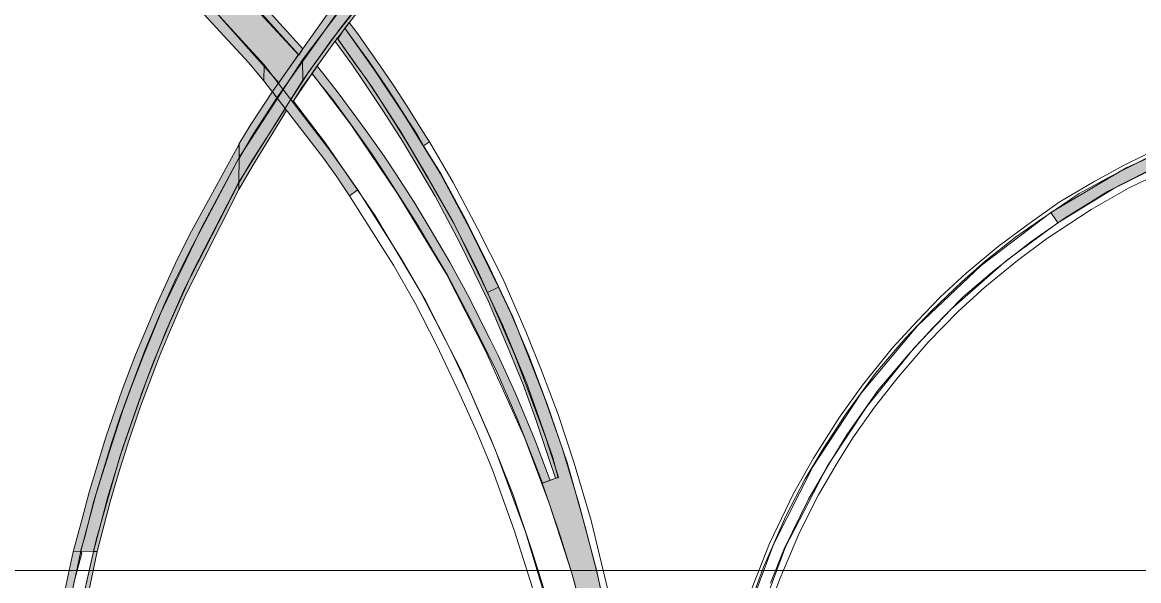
# Model space of a CAD drawing. Extents: x 2363427 to 2368559, y 6957299 to 6980140.
# Drawn here: x 2365594.3 to 2365651.7, y 6957678.5 to 6957707.1 of the extents above; entities that cross this region are included whole.
import ezdxf

# ---------------------------------------------------------------- set-up
doc = ezdxf.new("R2010")
doc.units = 0
doc.header["$LTSCALE"] = 5.6
for name, color, linetype, lineweight in [('11', 7, 'Continuous', 13), ('12', 7, 'Continuous', 13), ('13', 7, 'Continuous', 13), ('48', 7, 'Continuous', 25)]:
    doc.layers.add(name, color=color, linetype=linetype, lineweight=lineweight)

msp = doc.modelspace()

# ---------------------------------------------------------------- hatches: boundary and pattern name
at = {"layer": '11'}
for points in [[(2365610.536, 6957706.299), (2365610.901, 6957706.845), (2365612.452, 6957704.643), (2365613.967, 6957702.373), (2365615.812, 6957699.37), (2365617.326, 6957696.555), (2365618.793, 6957693.552), (2365618.226, 6957693.292), (2365617.681, 6957694.498), (2365616.356, 6957697.099), (2365615.197, 6957699.133), (2365613.73, 6957701.616), (2365612.287, 6957703.839), (2365610.93, 6957705.741)], [(2365625.564, 6957668.086), (2365625.3, 6957670.838), (2365624.894, 6957673.559), (2365624.431, 6957676.338), (2365623.852, 6957678.886), (2365623.243, 6957681.26), (2365622.316, 6957684.56), (2365621.303, 6957687.513), (2365620.347, 6957690.061), (2365619.42, 6957692.233), (2365618.793, 6957693.552), (2365618.226, 6957693.292), (2365619.646, 6957690.041), (2365621.219, 6957685.826), (2365621.873, 6957683.811), (2365621.028, 6957683.501), (2365621.394, 6957682.478), (2365621.994, 6957680.693), (2365622.554, 6957678.88), (2365623.071, 6957677.036), (2365623.547, 6957675.162), (2365623.959, 6957673.325), (2365624.344, 6957671.388), (2365624.721, 6957669.216), (2365624.898, 6957668.029)]]:
    msp.add_hatch(color=256, dxfattribs=at).paths.add_polyline_path(points)
at = {"layer": '12'}
for points in [[(2365647.994, 6957734.656), (2365647.118, 6957734.354), (2365645.591, 6957733.759), (2365643.896, 6957733.099), (2365641.795, 6957732.215), (2365639.761, 6957731.279), (2365638.007, 6957730.44), (2365636.445, 6957729.628), (2365634.502, 6957728.582), (2365633.325, 6957727.906), (2365631.699, 6957726.94), (2365630.521, 6957726.209), (2365628.972, 6957725.209), (2365627.533, 6957724.247), (2365626.961, 6957723.838), (2365626.133, 6957723.249), (2365625.524, 6957722.807), (2365623.952, 6957721.625), (2365623.298, 6957721.117), (2365621.621, 6957719.765), (2365619.368, 6957717.817), (2365617.656, 6957716.21), (2365617.199, 6957715.765), (2365616.447, 6957715.018), (2365615.588, 6957714.137), (2365615.216, 6957713.747), (2365614.031, 6957712.463), (2365613.051, 6957711.356), (2365611.277, 6957709.23), (2365610.279, 6957707.958), (2365607.195, 6957703.592), (2365607.405, 6957703.274), (2365610.65, 6957707.824), (2365611.953, 6957709.481), (2365612.913, 6957710.63), (2365614.052, 6957711.928), (2365614.929, 6957712.897), (2365616.733, 6957714.774), (2365618.421, 6957716.427), (2365619.865, 6957717.766), (2365621.065, 6957718.807), (2365622.2, 6957719.788), (2365623.577, 6957720.872), (2365625.472, 6957722.357), (2365627.01, 6957723.455), (2365628.742, 6957724.655), (2365630.181, 6957725.573), (2365631.426, 6957726.372), (2365633.366, 6957727.525), (2365635.322, 6957728.633), (2365638.148, 6957730.122), (2365640.392, 6957731.212), (2365642.006, 6957731.916), (2365643.781, 6957732.68), (2365645.926, 6957733.529), (2365647.571, 6957734.144), (2365648.07, 6957734.3)], [(2365648.321, 6957733.721), (2365646.192, 6957732.939), (2365644.644, 6957732.324), (2365642.305, 6957731.356), (2365640.707, 6957730.621), (2365639.448, 6957730.063), (2365637.72, 6957729.178), (2365636.202, 6957728.397), (2365634.651, 6957727.556), (2365632.274, 6957726.137), (2365629.979, 6957724.701), (2365628.069, 6957723.398), (2365625.706, 6957721.722), (2365623.552, 6957720.074), (2365621.267, 6957718.142), (2365619.061, 6957716.179), (2365616.902, 6957714.08), (2365614.79, 6957711.844), (2365612.804, 6957709.517), (2365610.182, 6957706.188), (2365609.653, 6957705.452), (2365609.042, 6957704.584), (2365608.121, 6957703.188), (2365608.225, 6957703.061), (2365609.254, 6957704.566), (2365609.476, 6957704.903), (2365610.343, 6957706.097), (2365612.102, 6957708.41), (2365613.713, 6957710.35), (2365614.522, 6957711.258), (2365615.368, 6957712.194), (2365615.853, 6957712.717), (2365616.974, 6957713.886), (2365617.825, 6957714.762), (2365618.864, 6957715.745), (2365620.631, 6957717.381), (2365621.736, 6957718.328), (2365622.674, 6957719.135), (2365624.23, 6957720.353), (2365625.208, 6957721.112), (2365626.11, 6957721.784), (2365626.415, 6957722.009), (2365627.495, 6957722.783), (2365628.128, 6957723.226), (2365628.833, 6957723.708), (2365630.312, 6957724.688), (2365631.151, 6957725.224), (2365632.778, 6957726.225), (2365633.493, 6957726.65), (2365634.794, 6957727.403), (2365636.302, 6957728.227), (2365638.283, 6957729.278), (2365640.963, 6957730.558), (2365643.658, 6957731.747), (2365645.545, 6957732.494), (2365648.382, 6957733.552)], [(2365591.626, 6957720.586), (2365592.066, 6957720.801), (2365593.098, 6957720.119), (2365594.612, 6957719.069), (2365597.555, 6957716.804), (2365599.748, 6957715.001), (2365600.982, 6957713.934), (2365601.824, 6957713.163), (2365602.447, 6957712.562), (2365602.575, 6957712.433), (2365603.536, 6957711.54), (2365608.752, 6957705.787), (2365608.543, 6957705.467), (2365603.523, 6957710.882), (2365602.454, 6957711.943), (2365602.477, 6957711.993), (2365602.454, 6957711.943), (2365602.353, 6957712.033), (2365600.964, 6957713.322), (2365599.702, 6957714.445), (2365597.937, 6957715.98), (2365596.653, 6957716.966), (2365595.346, 6957717.974), (2365593.833, 6957719.074)], [(2365606.736, 6957704.14), (2365605.956, 6957705.084), (2365602.417, 6957708.933), (2365603.15, 6957708.922), (2365606.75, 6957704.961)], [(2365614.61, 6957701.399), (2365614.948, 6957700.803), (2365615.247, 6957701.016), (2365614.912, 6957701.55), (2365614.092, 6957702.856), (2365613.379, 6957703.946), (2365612.721, 6957704.917), (2365612.029, 6957705.888), (2365611.565, 6957706.558), (2365611.128, 6957707.143), (2365610.901, 6957706.845), (2365611.598, 6957705.878), (2365612.137, 6957705.155), (2365612.494, 6957704.615), (2365613.001, 6957703.87), (2365613.433, 6957703.223), (2365613.984, 6957702.359)], [(2365610.41, 6957706.158), (2365611.252, 6957704.993), (2365611.857, 6957704.118), (2365612.893, 6957702.575), (2365613.854, 6957701.054), (2365614.277, 6957700.366), (2365615.532, 6957698.235), (2365616.806, 6957695.828), (2365618.273, 6957692.828), (2365619.348, 6957690.302), (2365620.064, 6957688.571), (2365620.701, 6957686.769), (2365621.358, 6957684.819), (2365621.716, 6957683.765), (2365621.855, 6957683.785), (2365621.557, 6957684.879), (2365620.86, 6957686.868), (2365620.243, 6957688.611), (2365619.009, 6957691.595), (2365617.994, 6957693.783), (2365616.587, 6957696.663), (2365615.154, 6957699.19), (2365614.415, 6957700.451), (2365613.995, 6957701.14), (2365613.368, 6957702.144), (2365612.688, 6957703.223), (2365612.019, 6957704.237), (2365611.457, 6957705.003), (2365610.507, 6957706.331)], [(2365606.736, 6957704.14), (2365609.806, 6957700.185), (2365610.46, 6957699.273), (2365611.133, 6957698.246), (2365611.57, 6957698.555), (2365610.877, 6957699.531), (2365610.103, 6957700.622), (2365606.75, 6957704.961)], [(2365609.214, 6957704.521), (2365609.537, 6957704.981), (2365609.484, 6957704.906), (2365609.561, 6957704.797), (2365609.773, 6957704.54), (2365610.567, 6957703.537), (2365611.995, 6957701.582), (2365612.925, 6957700.273), (2365613.521, 6957699.369), (2365614.464, 6957697.911), (2365615.231, 6957696.631), (2365615.736, 6957695.805), (2365616.291, 6957694.835), (2365617.196, 6957693.179), (2365618.355, 6957690.909), (2365618.775, 6957690.046), (2365619.671, 6957688.102), (2365620.51, 6957686.111), (2365620.7, 6957685.638), (2365621.4, 6957683.781), (2365621.45, 6957683.652), (2365621.557, 6957683.685), (2365621.059, 6957683.506), (2365620.681, 6957684.481), (2365619.726, 6957686.86), (2365618.671, 6957689.307), (2365617.344, 6957691.949), (2365616.189, 6957694.137), (2365614.557, 6957696.882), (2365612.923, 6957699.45), (2365612.286, 6957700.403), (2365611.333, 6957701.752), (2365610.321, 6957703.14)], [(2365605.49, 6957700.19), (2365605.465, 6957700.887), (2365606.048, 6957701.85), (2365607.195, 6957703.593), (2365607.405, 6957703.274), (2365606.175, 6957701.368)], [(2365605.465, 6957698.568), (2365605.465, 6957698.91), (2365606.048, 6957699.911), (2365607.84, 6957702.707), (2365607.898, 6957702.621), (2365606.124, 6957699.708)], [(2365605.476, 6957700.892), (2365603.024, 6957696.434), (2365602.294, 6957694.98), (2365601.225, 6957692.659), (2365600.153, 6957690.087), (2365599.467, 6957688.284), (2365598.635, 6957685.866), (2365597.772, 6957683.049), (2365597.417, 6957681.678), (2365596.948, 6957679.982), (2365597.333, 6957679.992), (2365597.551, 6957680.758), (2365598.02, 6957682.575), (2365598.437, 6957683.956), (2365598.936, 6957685.502), (2365599.502, 6957687.242), (2365599.949, 6957688.457), (2365600.561, 6957690.046), (2365601.601, 6957692.624), (2365602.226, 6957693.988), (2365602.916, 6957695.396), (2365605.478, 6957700.203)], [(2365602.67, 6957693.471), (2365601.698, 6957691.253), (2365600.723, 6957688.779), (2365600.027, 6957686.844), (2365599.346, 6957684.849), (2365598.796, 6957682.943), (2365598.144, 6957680.646), (2365597.992, 6957680), (2365598.185, 6957679.998), (2365598.856, 6957682.55), (2365599.273, 6957683.992), (2365599.756, 6957685.522), (2365600.354, 6957687.293), (2365600.635, 6957688.028), (2365601.38, 6957690.022), (2365601.894, 6957691.254), (2365602.706, 6957693.113), (2365605.465, 6957698.567), (2365605.465, 6957698.909)], [(2365596.948, 6957679.982), (2365596.445, 6957677.589), (2365595.936, 6957674.699), (2365595.368, 6957670.463), (2365595, 6957665.665), (2365594.975, 6957660.89), (2365595.269, 6957656.354), (2365595.579, 6957653.426), (2365595.979, 6957650.767), (2365596.013, 6957650.51), (2365596.404, 6957650.576), (2365595.847, 6957654.362), (2365595.536, 6957657.209), (2365595.373, 6957660.591), (2365595.353, 6957663.944), (2365595.468, 6957666.626), (2365595.71, 6957670.352), (2365596.149, 6957673.861), (2365596.607, 6957676.457), (2365597.001, 6957678.438), (2365597.39, 6957679.91), (2365597.333, 6957679.992)], [(2365597.992, 6957680), (2365597.57, 6957678.11), (2365597.176, 6957676.157), (2365596.745, 6957673.425), (2365596.31, 6957670.292), (2365596.043, 6957666.86), (2365595.947, 6957663.428), (2365596.07, 6957658.974), (2365596.159, 6957656.693), (2365596.523, 6957653.47), (2365596.772, 6957651.995), (2365596.936, 6957651.011), (2365597.023, 6957650.66), (2365597.167, 6957650.703), (2365596.911, 6957652.312), (2365596.62, 6957654.461), (2365596.415, 6957656.502), (2365596.238, 6957658.623), (2365596.133, 6957662.058), (2365596.195, 6957665.062), (2365596.28, 6957667.636), (2365596.511, 6957670.343), (2365596.823, 6957672.646), (2365597.042, 6957674.387), (2365597.377, 6957676.181), (2365597.769, 6957678.027), (2365598.185, 6957679.998)]]:
    msp.add_hatch(color=256, dxfattribs=at).paths.add_polyline_path(points)
at = {"layer": '13'}
for points in [[(2365615.815, 6957712.94), (2365614.042, 6957710.975), (2365612.295, 6957708.908), (2365610.715, 6957706.892), (2365608.741, 6957704.173), (2365608.727, 6957705.226), (2365611.597, 6957709.028), (2365613.179, 6957710.96), (2365615.356, 6957713.37)], [(2365607.504, 6957704.047), (2365608.516, 6957705.492), (2365605.51, 6957708.847), (2365603.53, 6957710.878), (2365603.473, 6957708.593)], [(2365605.465, 6957698.937), (2365605.478, 6957700.204), (2365608.728, 6957705.226), (2365608.741, 6957704.173)], [(2365647.509, 6957696.862), (2365650.396, 6957698.62), (2365653.06, 6957699.957), (2365656.201, 6957701.226), (2365659.312, 6957702.183), (2365662.413, 6957702.865), (2365664.223, 6957703.164), (2365666.054, 6957703.335), (2365672.723, 6957703.879), (2365672.705, 6957704.511), (2365666.003, 6957703.963), (2365663.84, 6957703.727), (2365661.803, 6957703.401), (2365659.426, 6957702.864), (2365655.138, 6957701.507), (2365651.031, 6957699.673), (2365647.159, 6957697.386)], [(2365605.465, 6957698.937), (2365603.104, 6957694.403), (2365601.936, 6957691.777), (2365601.04, 6957689.646), (2365600.459, 6957688.094), (2365599.499, 6957685.335), (2365598.731, 6957682.809), (2365597.999, 6957680.001), (2365597.35, 6957680.014), (2365598.13, 6957682.977), (2365598.94, 6957685.611), (2365599.367, 6957686.903), (2365599.874, 6957688.301), (2365600.658, 6957690.397), (2365601.39, 6957692.108), (2365603.579, 6957696.663), (2365605.478, 6957700.203)]]:
    msp.add_hatch(color=256, dxfattribs=at).paths.add_polyline_path(points)

# ---------------------------------------------------------------- linework, layer by layer
at = {"layer": '11'}
msp.add_lwpolyline([(2365610.536, 6957706.299), (2365610.901, 6957706.845), (2365612.452, 6957704.643), (2365613.967, 6957702.373), (2365615.812, 6957699.37), (2365617.326, 6957696.555), (2365618.793, 6957693.552), (2365618.226, 6957693.292), (2365617.681, 6957694.498), (2365616.356, 6957697.099), (2365615.197, 6957699.133), (2365613.73, 6957701.616), (2365612.287, 6957703.839), (2365610.93, 6957705.741)], close=True, dxfattribs=at)
msp.add_lwpolyline([(2365624.431, 6957676.338), (2365623.852, 6957678.886), (2365623.243, 6957681.26), (2365622.316, 6957684.56), (2365621.303, 6957687.513), (2365620.347, 6957690.061), (2365619.42, 6957692.233), (2365618.793, 6957693.552), (2365618.226, 6957693.292), (2365619.646, 6957690.041), (2365621.219, 6957685.826), (2365621.873, 6957683.811), (2365621.028, 6957683.501), (2365621.394, 6957682.478), (2365621.994, 6957680.693), (2365622.554, 6957678.88), (2365623.071, 6957677.036)], dxfattribs=at)
at = {"layer": '12'}
for points in [[(2365591.626, 6957720.586), (2365592.066, 6957720.801), (2365593.098, 6957720.119), (2365594.612, 6957719.069), (2365597.555, 6957716.804), (2365599.748, 6957715.001), (2365600.982, 6957713.934), (2365601.824, 6957713.163), (2365602.447, 6957712.562), (2365602.575, 6957712.433), (2365603.536, 6957711.54), (2365608.752, 6957705.787), (2365608.543, 6957705.467), (2365603.523, 6957710.882), (2365602.454, 6957711.943), (2365602.477, 6957711.993), (2365602.454, 6957711.943), (2365602.353, 6957712.033), (2365600.964, 6957713.322), (2365599.702, 6957714.445), (2365597.937, 6957715.98), (2365596.653, 6957716.966), (2365595.346, 6957717.974), (2365593.833, 6957719.074)], [(2365606.736, 6957704.14), (2365605.956, 6957705.084), (2365602.417, 6957708.933), (2365603.15, 6957708.922), (2365606.75, 6957704.961)], [(2365614.61, 6957701.399), (2365614.948, 6957700.803), (2365615.247, 6957701.016), (2365614.912, 6957701.55), (2365614.092, 6957702.856), (2365613.379, 6957703.946), (2365612.721, 6957704.917), (2365612.029, 6957705.888), (2365611.565, 6957706.558), (2365611.128, 6957707.143), (2365610.901, 6957706.845), (2365611.598, 6957705.878), (2365612.137, 6957705.155), (2365612.494, 6957704.615), (2365613.001, 6957703.87), (2365613.433, 6957703.223), (2365613.984, 6957702.359)], [(2365610.41, 6957706.158), (2365611.252, 6957704.993), (2365611.857, 6957704.118), (2365612.893, 6957702.575), (2365613.854, 6957701.054), (2365614.277, 6957700.366), (2365615.532, 6957698.235), (2365616.806, 6957695.828), (2365618.273, 6957692.828), (2365619.348, 6957690.302), (2365620.064, 6957688.571), (2365620.701, 6957686.769), (2365621.358, 6957684.819), (2365621.716, 6957683.765), (2365621.855, 6957683.785), (2365621.557, 6957684.879), (2365620.86, 6957686.868), (2365620.243, 6957688.611), (2365619.009, 6957691.595), (2365617.994, 6957693.783), (2365616.587, 6957696.663), (2365615.154, 6957699.19), (2365614.415, 6957700.451), (2365613.995, 6957701.14), (2365613.368, 6957702.144), (2365612.688, 6957703.223), (2365612.019, 6957704.237), (2365611.457, 6957705.003), (2365610.507, 6957706.331)], [(2365606.736, 6957704.14), (2365609.806, 6957700.185), (2365610.46, 6957699.273), (2365611.133, 6957698.246), (2365611.57, 6957698.555), (2365610.877, 6957699.531), (2365610.103, 6957700.622), (2365606.75, 6957704.961)], [(2365609.214, 6957704.521), (2365609.537, 6957704.981), (2365609.484, 6957704.906), (2365609.561, 6957704.797), (2365609.773, 6957704.54), (2365610.567, 6957703.537), (2365611.995, 6957701.582), (2365612.925, 6957700.273), (2365613.521, 6957699.369), (2365614.464, 6957697.911), (2365615.231, 6957696.631), (2365615.736, 6957695.805), (2365616.291, 6957694.835), (2365617.196, 6957693.179), (2365618.355, 6957690.909), (2365618.775, 6957690.046), (2365619.671, 6957688.102), (2365620.51, 6957686.111), (2365620.7, 6957685.638), (2365621.4, 6957683.781), (2365621.45, 6957683.652), (2365621.557, 6957683.685), (2365621.059, 6957683.506), (2365620.681, 6957684.481), (2365619.726, 6957686.86), (2365618.671, 6957689.307), (2365617.344, 6957691.949), (2365616.189, 6957694.137), (2365614.557, 6957696.882), (2365612.923, 6957699.45), (2365612.286, 6957700.403), (2365611.333, 6957701.752), (2365610.321, 6957703.14)], [(2365605.49, 6957700.19), (2365605.465, 6957700.887), (2365606.048, 6957701.85), (2365607.195, 6957703.593), (2365607.405, 6957703.274), (2365606.175, 6957701.368)], [(2365605.465, 6957698.568), (2365605.465, 6957698.91), (2365606.048, 6957699.911), (2365607.84, 6957702.707), (2365607.898, 6957702.621), (2365606.124, 6957699.708)], [(2365605.476, 6957700.892), (2365603.024, 6957696.434), (2365602.294, 6957694.98), (2365601.225, 6957692.659), (2365600.153, 6957690.087), (2365599.467, 6957688.284), (2365598.635, 6957685.866), (2365597.772, 6957683.049), (2365597.417, 6957681.678), (2365596.948, 6957679.982), (2365597.333, 6957679.992), (2365597.551, 6957680.758), (2365598.02, 6957682.575), (2365598.437, 6957683.956), (2365598.936, 6957685.502), (2365599.502, 6957687.242), (2365599.949, 6957688.457), (2365600.561, 6957690.046), (2365601.601, 6957692.624), (2365602.226, 6957693.988), (2365602.916, 6957695.396), (2365605.478, 6957700.203)], [(2365602.67, 6957693.471), (2365601.698, 6957691.253), (2365600.723, 6957688.779), (2365600.027, 6957686.844), (2365599.346, 6957684.849), (2365598.796, 6957682.943), (2365598.144, 6957680.646), (2365597.992, 6957680), (2365598.185, 6957679.998), (2365598.856, 6957682.55), (2365599.273, 6957683.992), (2365599.756, 6957685.522), (2365600.354, 6957687.293), (2365600.635, 6957688.028), (2365601.38, 6957690.022), (2365601.894, 6957691.254), (2365602.706, 6957693.113), (2365605.465, 6957698.567), (2365605.465, 6957698.909)], [(2365596.948, 6957679.982), (2365596.445, 6957677.589), (2365595.936, 6957674.699), (2365595.368, 6957670.463), (2365595, 6957665.665), (2365594.975, 6957660.89), (2365595.269, 6957656.354), (2365595.579, 6957653.426), (2365595.979, 6957650.767), (2365596.013, 6957650.51), (2365596.404, 6957650.576), (2365595.847, 6957654.362), (2365595.536, 6957657.209), (2365595.373, 6957660.591), (2365595.353, 6957663.944), (2365595.468, 6957666.626), (2365595.71, 6957670.352), (2365596.149, 6957673.861), (2365596.607, 6957676.457), (2365597.001, 6957678.438), (2365597.39, 6957679.91), (2365597.333, 6957679.992)]]:
    msp.add_lwpolyline(points, close=True, dxfattribs=at)
for points in [[(2365612.804, 6957709.517), (2365610.182, 6957706.188), (2365609.653, 6957705.452), (2365609.042, 6957704.584), (2365608.121, 6957703.188), (2365608.225, 6957703.061), (2365609.254, 6957704.566), (2365609.476, 6957704.903), (2365610.343, 6957706.097), (2365612.102, 6957708.41)], [(2365610.279, 6957707.958), (2365607.195, 6957703.592), (2365607.405, 6957703.274), (2365610.65, 6957707.824)], [(2365624.444, 6957676.158), (2365623.839, 6957678.993), (2365622.901, 6957682.528), (2365622.066, 6957685.322), (2365621.149, 6957687.907), (2365620.481, 6957689.616), (2365619.522, 6957692.034), (2365618.197, 6957694.861), (2365616.987, 6957697.238), (2365615.84, 6957699.364), (2365614.948, 6957700.803), (2365615.247, 6957701.016), (2365616.466, 6957698.926), (2365617.717, 6957696.571), (2365619.011, 6957694.006), (2365620.189, 6957691.284), (2365621.003, 6957689.283), (2365621.858, 6957687.031), (2365622.671, 6957684.53), (2365623.547, 6957681.59), (2365624.402, 6957678.034)], [(2365652.975, 6957700.819), (2365650.961, 6957699.839), (2365649.411, 6957699.002), (2365647.576, 6957697.916), (2365645.983, 6957696.781), (2365644.451, 6957695.641), (2365642.811, 6957694.27), (2365641.475, 6957693.041), (2365640.299, 6957691.812), (2365639.005, 6957690.429), (2365637.491, 6957688.523), (2365636.297, 6957686.884), (2365634.966, 6957684.788), (2365633.933, 6957682.972), (2365632.703, 6957680.407), (2365631.794, 6957678.092)], [(2365631.598, 6957677.005), (2365632.4, 6957679.196), (2365633.541, 6957681.814), (2365634.538, 6957683.72), (2365635.465, 6957685.269), (2365636.618, 6957687.027), (2365638.15, 6957689.146), (2365639.683, 6957690.927), (2365641.029, 6957692.347), (2365642.597, 6957693.843), (2365643.791, 6957694.893), (2365645.342, 6957696.122), (2365646.518, 6957696.942), (2365648.609, 6957698.361), (2365650.177, 6957699.216), (2365652.03, 6957700.16)], [(2365632.543, 6957676.72), (2365633.238, 6957678.59), (2365634.253, 6957680.977), (2365635.233, 6957682.9), (2365636.196, 6957684.557), (2365636.98, 6957685.821), (2365638.097, 6957687.401), (2365639.308, 6957688.95), (2365640.859, 6957690.731), (2365642.401, 6957692.311), (2365643.773, 6957693.558), (2365645.448, 6957694.929), (2365646.927, 6957696.033), (2365649.233, 6957697.542), (2365651.139, 6957698.646), (2365653.634, 6957699.839)], [(2365652.084, 6957699.501), (2365650.106, 6957698.486), (2365647.896, 6957697.114), (2365646.126, 6957695.891), (2365644.255, 6957694.43), (2365642.651, 6957693.059), (2365641.09, 6957691.479), (2365639.825, 6957690.09), (2365638.275, 6957688.256), (2365636.677, 6957685.982), (2365635.679, 6957684.361), (2365634.717, 6957682.687), (2365633.469, 6957680.14), (2365632.757, 6957678.377)], [(2365621.336, 6957677.367), (2365620.523, 6957679.993), (2365619.543, 6957682.912), (2365618.437, 6957685.697), (2365617.353, 6957688.178), (2365616.383, 6957690.233), (2365615.048, 6957692.881), (2365613.796, 6957695.028), (2365611.57, 6957698.555), (2365611.133, 6957698.246), (2365613.4, 6957694.694), (2365614.505, 6957692.735), (2365615.611, 6957690.608), (2365616.81, 6957688.073), (2365617.686, 6957686.135), (2365618.479, 6957684.184), (2365619.605, 6957681.098), (2365620.544, 6957678.138)], [(2365597.769, 6957678.027), (2365598.185, 6957679.998), (2365597.992, 6957680), (2365597.57, 6957678.11)]]:
    msp.add_lwpolyline(points, dxfattribs=at)
at = {"layer": '13'}
for points in [[(2365615.815, 6957712.94), (2365614.042, 6957710.975), (2365612.295, 6957708.908), (2365610.715, 6957706.892), (2365608.741, 6957704.173), (2365608.727, 6957705.226), (2365611.597, 6957709.028), (2365613.179, 6957710.96), (2365615.356, 6957713.37)], [(2365607.504, 6957704.047), (2365608.516, 6957705.492), (2365605.51, 6957708.847), (2365603.53, 6957710.878), (2365603.473, 6957708.593)], [(2365605.465, 6957698.937), (2365605.478, 6957700.204), (2365608.728, 6957705.226), (2365608.741, 6957704.173)], [(2365647.509, 6957696.862), (2365650.396, 6957698.62), (2365653.06, 6957699.957), (2365656.201, 6957701.226), (2365659.312, 6957702.183), (2365662.413, 6957702.865), (2365664.223, 6957703.164), (2365666.054, 6957703.335), (2365672.723, 6957703.879), (2365672.705, 6957704.511), (2365666.003, 6957703.963), (2365663.84, 6957703.727), (2365661.803, 6957703.401), (2365659.426, 6957702.864), (2365655.138, 6957701.507), (2365651.031, 6957699.673), (2365647.159, 6957697.386)], [(2365605.465, 6957698.937), (2365603.104, 6957694.403), (2365601.936, 6957691.777), (2365601.04, 6957689.646), (2365600.459, 6957688.094), (2365599.499, 6957685.335), (2365598.731, 6957682.809), (2365597.999, 6957680.001), (2365597.35, 6957680.014), (2365598.13, 6957682.977), (2365598.94, 6957685.611), (2365599.367, 6957686.903), (2365599.874, 6957688.301), (2365600.658, 6957690.397), (2365601.39, 6957692.108), (2365603.579, 6957696.663), (2365605.478, 6957700.203)], [(2365624.482, 6957640.75), (2365625.234, 6957649.79), (2365626.128, 6957649.623), (2365627.783, 6957658.513), (2365630.236, 6957671.689), (2365631.337, 6957676.15), (2365632.908, 6957680.364), (2365634.945, 6957684.374), (2365637.423, 6957688.127), (2365640.311, 6957691.576), (2365643.57, 6957694.675), (2365647.159, 6957697.386), (2365647.509, 6957696.862), (2365644.871, 6957694.93), (2365642.035, 6957692.432), (2365640.149, 6957690.468), (2365637.703, 6957687.445), (2365635.688, 6957684.395), (2365633.537, 6957680.23), (2365631.965, 6957676.048), (2365631.168, 6957673.088), (2365625.1, 6957640.631)]]:
    msp.add_lwpolyline(points, close=True, dxfattribs=at)
for points in [[(2365621.483, 6957676.703), (2365620.184, 6957681.011), (2365618.625, 6957685.231), (2365616.842, 6957689.354), (2365614.763, 6957693.352), (2365612.433, 6957697.255), (2365609.913, 6957700.938), (2365608.267, 6957703.106), (2365608.716, 6957703.834), (2365609.216, 6957704.513), (2365611.236, 6957701.851), (2365613.629, 6957698.325), (2365616.117, 6957694.233), (2365618.133, 6957690.299), (2365620.127, 6957685.839), (2365621.394, 6957682.478), (2365622.554, 6957678.88), (2365623.547, 6957675.162)], [(2365597.614, 6957678.326), (2365597.806, 6957679.159), (2365597.972, 6957679.908), (2365597.999, 6957680.001), (2365597.35, 6957680.014), (2365596.919, 6957678.015)]]:
    msp.add_lwpolyline(points, dxfattribs=at)
at = {"layer": '48', "lineweight": 13}
msp.add_lwpolyline([(2365589.987, 6957679.025), (2365589.987, 6957799.736), (2366138.688, 6957799.736), (2366138.688, 6957679.025)], close=True, dxfattribs=at)

doc.saveas('drawing.dxf')
